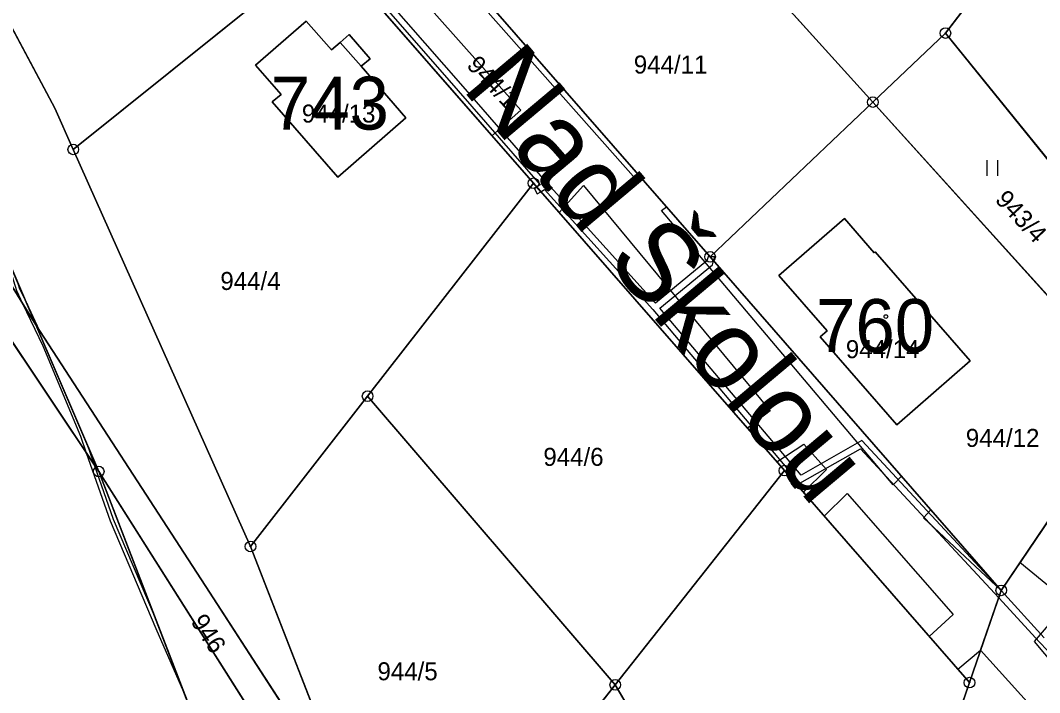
# Model space of a CAD drawing. Extents: x -689422 to -685210, y -987725 to -982160.
# Drawn here: x -687641.4 to -687545.1, y -985485 to -985421.5 of the extents above; entities that cross this region are included whole.
import ezdxf

# ---------------------------------------------------------------- set-up
doc = ezdxf.new("R2010")
doc.units = 0
for name, color, linetype in [('KN_Budovy', 7, 'Continuous'), ('KN_Budovy_cisla_domovni', 7, 'Continuous'), ('KN_Hranice_parcel', 7, 'Continuous'), ('KN_Hranice_parcel_vnitrni_kresba', 7, 'Continuous'), ('KN_Parcelni cisla', 7, 'Continuous'), ('KN_Polygon parcely', 7, 'Continuous'), ('KN_Popisy_pomistni nazvy nazvy ulic', 7, 'Continuous'), ('KN_POZEMKY_ORNA PUDA', 7, 'Continuous'), ('KN_POZEMKY_OSTATNI PLOCHA', 7, 'Continuous'), ('KN_POZEMKY_TTP', 7, 'Continuous'), ('KN_POZEMKY_ZAHRADA', 7, 'Continuous'), ('KN_POZEMKY_ZASTAVENA PLOCHA', 7, 'Continuous'), ('KN_VYUZITI_17_ostatni plocha_ostatni komunikace', 7, 'Continuous'), ('KN_Věcná břemena k části', 7, 'Continuous'), ('KN_Značky bodu BP', 7, 'Continuous'), ('KN_Značky budov', 7, 'Continuous'), ('KN_Značky kultur', 7, 'Continuous')]:
    doc.layers.add(name, color=color, linetype=linetype)

msp = doc.modelspace()

# ---------------------------------------------------------------- linework, layer by layer
at = {"layer": 'KN_Budovy'}
for points in [[(-687619.21, -985425.75), (-687616.78, -985428.52), (-687617.63, -985429.21), (-687611.43, -985436.34), (-687604.99, -985430.73), (-687609.21, -985425.86), (-687611.19, -985423.61), (-687612.03, -985424.29), (-687614.42, -985421.58)], [(-687569.76, -985445.6), (-687565.19, -985450.84), (-687565.85, -985451.42), (-687558.61, -985459.71), (-687551.68, -985453.66), (-687560.68, -985443.37), (-687560.76, -985443.46), (-687563.58, -985440.23)]]:
    msp.add_lwpolyline(points, close=True, dxfattribs=at)
at = {"layer": 'KN_Hranice_parcel'}
for p, q in [((-687560.89, -985429.24), (-687581.86, -985406.04)), ((-687636.41, -985433.71), (-687612.48, -985414.52)), ((-687612.48, -985414.52), (-687592.94, -985436.9)), ((-687554.03, -985422.72), (-687548.39, -985415.38)), ((-687597.63, -985419.37), (-687576.26, -985443.85)), ((-687560.89, -985429.24), (-687554.03, -985422.72)), ((-687531.79, -985450.21), (-687554.03, -985422.72)), ((-687576.26, -985443.85), (-687560.89, -985429.24)), ((-687536.13, -985456.65), (-687560.89, -985429.24)), ((-687651.47, -985431.68), (-687639.94, -985450.28)), ((-687619.67, -985471.21), (-687636.41, -985433.71)), ((-687634, -985464.12), (-687653.53, -985434.91)), ((-687608.61, -985457.01), (-687592.94, -985436.9)), ((-687592.94, -985436.9), (-687569.24, -985464.04)), ((-687639.94, -985450.28), (-687644.12, -985440.53)), ((-687576.26, -985443.85), (-687548.76, -985475.35)), ((-687634, -985464.12), (-687639.94, -985450.28)), ((-687619.67, -985471.21), (-687608.61, -985457.01)), ((-687585.22, -985484.27), (-687608.61, -985457.01)), ((-687536.13, -985456.65), (-687548.76, -985475.35)), ((-687585.22, -985484.27), (-687569.24, -985464.04)), ((-687569.24, -985464.04), (-687551.76, -985484.06)), ((-687609.65, -985496.92), (-687619.67, -985471.21)), ((-687548.76, -985475.35), (-687551.76, -985484.06)), ((-687551.76, -985484.06), (-687564.14, -985520.01)), ((-687585.22, -985484.27), (-687603.19, -985507.03)), ((-687564.14, -985520.01), (-687585.22, -985484.27))]:
    msp.add_line(p, q, dxfattribs=at)
for points in [[(-687636.41, -985433.71), (-687638.15, -985429.81), (-687656.35, -985395.74)], [(-687610.35, -985422.87), (-687608.37, -985425.14), (-687609.21, -985425.86), (-687604.99, -985430.73), (-687611.43, -985436.34), (-687617.63, -985429.21), (-687616.78, -985428.52), (-687619.21, -985425.75), (-687614.42, -985421.58), (-687612.03, -985424.29), (-687611.19, -985423.61), (-687610.35, -985422.87)], [(-687560.68, -985443.37), (-687551.68, -985453.66), (-687558.61, -985459.71), (-687565.85, -985451.42), (-687565.19, -985450.84), (-687569.76, -985445.6), (-687563.58, -985440.23), (-687560.76, -985443.46), (-687560.68, -985443.37)], [(-687609.65, -985496.92), (-687623.54, -985475.53), (-687639.94, -985450.28)], [(-687590.46, -985569.81), (-687592.21, -985566.39), (-687595.89, -985557.7), (-687600.87, -985543.3), (-687606.65, -985532.39), (-687621.09, -985497.58), (-687634, -985464.12)], [(-687599.7, -985518.21), (-687612.17, -985498.55), (-687634, -985464.12)]]:
    msp.add_lwpolyline(points, dxfattribs=at)
at = {"layer": 'KN_Hranice_parcel_vnitrni_kresba'}
msp.add_line((-687609.21, -985425.86), (-687611.19, -985423.61), dxfattribs=at)
at = {"layer": 'KN_Polygon parcely'}
for points in [[(-687744.93, -985332.23), (-687726.97, -985353.78), (-687688.91, -985395.01), (-687653.53, -985434.91), (-687634, -985464.12), (-687639.94, -985450.28), (-687651.47, -985431.68), (-687685.82, -985392.16), (-687722.2, -985352.7), (-687724.54, -985350.14), (-687741.32, -985330.42)], [(-687698.39, -985334.89), (-687690.18, -985350.53), (-687680.11, -985371.33), (-687678.29, -985374.8), (-687668.21, -985394.04), (-687654.21, -985419.73), (-687649.27, -985429.92), (-687644.12, -985440.53), (-687639.94, -985450.28), (-687623.54, -985475.53), (-687609.65, -985496.92), (-687619.67, -985471.21), (-687636.41, -985433.71), (-687638.15, -985429.81), (-687656.35, -985395.74), (-687660.18, -985388.57), (-687673.49, -985362.88), (-687676.04, -985357.61), (-687678.56, -985352.38), (-687688.04, -985332.02)]]:
    msp.add_lwpolyline(points, dxfattribs=at)
for points in [[(-687619.69, -985394.11), (-687637.33, -985373.89), (-687639.06, -985371.91), (-687660.18, -985388.57), (-687656.35, -985395.74), (-687642.75, -985385.01), (-687637.78, -985385.54), (-687612.48, -985414.52), (-687592.94, -985436.9), (-687569.24, -985464.04), (-687551.76, -985484.06), (-687548.76, -985475.35), (-687576.26, -985443.85), (-687597.63, -985419.37), (-687618.35, -985395.64)], [(-687612.48, -985414.52), (-687637.78, -985385.54), (-687642.75, -985385.01), (-687656.35, -985395.74), (-687638.15, -985429.81), (-687636.41, -985433.71)], [(-687554.03, -985422.72), (-687548.39, -985415.38), (-687567.71, -985394.08), (-687581.86, -985406.04), (-687560.89, -985429.24)], [(-687560.89, -985429.24), (-687581.86, -985406.04), (-687597.63, -985419.37), (-687576.26, -985443.85)], [(-687592.94, -985436.9), (-687612.48, -985414.52), (-687636.41, -985433.71), (-687619.67, -985471.21), (-687608.61, -985457.01)], [(-687531.79, -985450.21), (-687526.52, -985442.41), (-687548.39, -985415.38), (-687554.03, -985422.72)], [(-687610.35, -985422.87), (-687608.37, -985425.14), (-687609.21, -985425.86), (-687604.99, -985430.73), (-687611.43, -985436.34), (-687617.63, -985429.21), (-687616.78, -985428.52), (-687619.21, -985425.75), (-687614.42, -985421.58), (-687612.03, -985424.29), (-687611.19, -985423.61)], [(-687610.35, -985422.87), (-687611.19, -985423.61), (-687612.03, -985424.29), (-687614.42, -985421.58), (-687619.21, -985425.75), (-687616.78, -985428.52), (-687617.63, -985429.21), (-687611.43, -985436.34), (-687604.99, -985430.73), (-687609.21, -985425.86), (-687608.37, -985425.14)], [(-687531.79, -985450.21), (-687554.03, -985422.72), (-687560.89, -985429.24), (-687536.13, -985456.65)], [(-687639.94, -985450.28), (-687644.12, -985440.53), (-687649.27, -985429.92), (-687650.12, -985428.83), (-687651.47, -985431.68)], [(-687560.89, -985429.24), (-687576.26, -985443.85), (-687548.76, -985475.35), (-687536.13, -985456.65)], [(-687606.65, -985532.39), (-687621.09, -985497.58), (-687634, -985464.12), (-687653.53, -985434.91), (-687671.62, -985465.89), (-687593.41, -985575.59), (-687590.46, -985569.81), (-687592.21, -985566.39), (-687595.89, -985557.7), (-687600.87, -985543.3)], [(-687585.22, -985484.27), (-687569.24, -985464.04), (-687592.94, -985436.9), (-687608.61, -985457.01)], [(-687560.68, -985443.37), (-687560.76, -985443.46), (-687563.58, -985440.23), (-687569.76, -985445.6), (-687565.19, -985450.84), (-687565.85, -985451.42), (-687558.61, -985459.71), (-687551.68, -985453.66)], [(-687560.68, -985443.37), (-687551.68, -985453.66), (-687558.61, -985459.71), (-687565.85, -985451.42), (-687565.19, -985450.84), (-687569.76, -985445.6), (-687563.58, -985440.23), (-687560.76, -985443.46)], [(-687548.76, -985475.35), (-687551.76, -985484.06), (-687564.14, -985520.01), (-687561.61, -985521.71), (-687546.92, -985498.47), (-687526.07, -985455.68), (-687521.65, -985448.43), (-687526.52, -985442.41), (-687531.79, -985450.21), (-687536.13, -985456.65)], [(-687609.65, -985496.92), (-687623.54, -985475.53), (-687639.94, -985450.28), (-687634, -985464.12), (-687612.17, -985498.55), (-687599.7, -985518.21)], [(-687608.61, -985457.01), (-687619.67, -985471.21), (-687609.65, -985496.92), (-687603.19, -985507.03), (-687585.22, -985484.27)], [(-687612.17, -985498.55), (-687634, -985464.12), (-687621.09, -985497.58), (-687606.65, -985532.39), (-687600.87, -985543.3), (-687595.89, -985557.7), (-687592.21, -985566.39), (-687590.46, -985569.81), (-687588.72, -985573.19), (-687580.44, -985557.16), (-687582.18, -985553.83), (-687586.03, -985546.48), (-687590.02, -985539.06), (-687597.27, -985523.42), (-687599.7, -985518.21)], [(-687564.14, -985520.01), (-687551.76, -985484.06), (-687569.24, -985464.04), (-687585.22, -985484.27)], [(-687585.22, -985484.27), (-687603.19, -985507.03), (-687601.77, -985509.26), (-687578.57, -985547.01), (-687561.61, -985521.71), (-687564.14, -985520.01)]]:
    msp.add_lwpolyline(points, close=True, dxfattribs=at)
at = {"layer": 'KN_POZEMKY_ORNA PUDA'}
for p, q in [((-687638.15, -985429.81), (-687656.35, -985395.74)), ((-687581.86, -985406.04), (-687560.89, -985429.24)), ((-687612.48, -985414.52), (-687636.41, -985433.71)), ((-687636.41, -985433.71), (-687612.48, -985414.52)), ((-687612.48, -985414.52), (-687592.94, -985436.9)), ((-687576.26, -985443.85), (-687597.63, -985419.37)), ((-687614.42, -985421.58), (-687619.21, -985425.75)), ((-687612.03, -985424.29), (-687614.42, -985421.58)), ((-687610.35, -985422.87), (-687611.19, -985423.61)), ((-687608.37, -985425.14), (-687610.35, -985422.87)), ((-687611.19, -985423.61), (-687612.03, -985424.29)), ((-687609.21, -985425.86), (-687608.37, -985425.14)), ((-687619.21, -985425.75), (-687616.78, -985428.52)), ((-687604.99, -985430.73), (-687609.21, -985425.86)), ((-687616.78, -985428.52), (-687617.63, -985429.21)), ((-687617.63, -985429.21), (-687611.43, -985436.34)), ((-687560.89, -985429.24), (-687576.26, -985443.85)), ((-687576.26, -985443.85), (-687560.89, -985429.24)), ((-687560.89, -985429.24), (-687536.13, -985456.65)), ((-687636.41, -985433.71), (-687638.15, -985429.81)), ((-687611.43, -985436.34), (-687604.99, -985430.73)), ((-687619.67, -985471.21), (-687636.41, -985433.71)), ((-687592.94, -985436.9), (-687608.61, -985457.01)), ((-687608.61, -985457.01), (-687592.94, -985436.9)), ((-687592.94, -985436.9), (-687569.24, -985464.04)), ((-687563.58, -985440.23), (-687569.76, -985445.6)), ((-687560.76, -985443.46), (-687563.58, -985440.23)), ((-687560.68, -985443.37), (-687560.76, -985443.46)), ((-687551.68, -985453.66), (-687560.68, -985443.37)), ((-687548.76, -985475.35), (-687576.26, -985443.85)), ((-687569.76, -985445.6), (-687565.19, -985450.84)), ((-687565.19, -985450.84), (-687565.85, -985451.42)), ((-687565.85, -985451.42), (-687558.61, -985459.71)), ((-687558.61, -985459.71), (-687551.68, -985453.66)), ((-687608.61, -985457.01), (-687619.67, -985471.21)), ((-687619.67, -985471.21), (-687608.61, -985457.01)), ((-687608.61, -985457.01), (-687585.22, -985484.27)), ((-687585.22, -985484.27), (-687608.61, -985457.01)), ((-687536.13, -985456.65), (-687548.76, -985475.35)), ((-687569.24, -985464.04), (-687585.22, -985484.27)), ((-687585.22, -985484.27), (-687569.24, -985464.04)), ((-687569.24, -985464.04), (-687551.76, -985484.06)), ((-687609.65, -985496.92), (-687619.67, -985471.21)), ((-687551.76, -985484.06), (-687564.14, -985520.01)), ((-687585.22, -985484.27), (-687603.19, -985507.03)), ((-687564.14, -985520.01), (-687585.22, -985484.27))]:
    msp.add_line(p, q, dxfattribs=at)
at = {"layer": 'KN_POZEMKY_OSTATNI PLOCHA'}
for p, q in [((-687656.35, -985395.74), (-687638.15, -985429.81)), ((-687592.94, -985436.9), (-687612.48, -985414.52)), ((-687597.63, -985419.37), (-687576.26, -985443.85)), ((-687638.15, -985429.81), (-687636.41, -985433.71)), ((-687651.47, -985431.68), (-687639.94, -985450.28)), ((-687636.41, -985433.71), (-687619.67, -985471.21)), ((-687634, -985464.12), (-687653.53, -985434.91)), ((-687569.24, -985464.04), (-687592.94, -985436.9)), ((-687639.94, -985450.28), (-687644.12, -985440.53)), ((-687576.26, -985443.85), (-687548.76, -985475.35)), ((-687634, -985464.12), (-687639.94, -985450.28)), ((-687639.94, -985450.28), (-687623.54, -985475.53)), ((-687623.54, -985475.53), (-687639.94, -985450.28)), ((-687639.94, -985450.28), (-687634, -985464.12)), ((-687548.76, -985475.35), (-687536.13, -985456.65)), ((-687612.17, -985498.55), (-687634, -985464.12)), ((-687634, -985464.12), (-687612.17, -985498.55)), ((-687621.09, -985497.58), (-687634, -985464.12)), ((-687551.76, -985484.06), (-687569.24, -985464.04)), ((-687619.67, -985471.21), (-687609.65, -985496.92)), ((-687623.54, -985475.53), (-687609.65, -985496.92)), ((-687609.65, -985496.92), (-687623.54, -985475.53)), ((-687548.76, -985475.35), (-687551.76, -985484.06)), ((-687551.76, -985484.06), (-687548.76, -985475.35)), ((-687564.14, -985520.01), (-687551.76, -985484.06))]:
    msp.add_line(p, q, dxfattribs=at)
at = {"layer": 'KN_POZEMKY_TTP'}
for p, q in [((-687560.89, -985429.24), (-687581.86, -985406.04)), ((-687554.03, -985422.72), (-687548.39, -985415.38)), ((-687548.39, -985415.38), (-687554.03, -985422.72)), ((-687554.03, -985422.72), (-687560.89, -985429.24)), ((-687560.89, -985429.24), (-687554.03, -985422.72)), ((-687531.79, -985450.21), (-687554.03, -985422.72)), ((-687554.03, -985422.72), (-687531.79, -985450.21)), ((-687536.13, -985456.65), (-687560.89, -985429.24)), ((-687639.94, -985450.28), (-687651.47, -985431.68)), ((-687653.53, -985434.91), (-687634, -985464.12)), ((-687644.12, -985440.53), (-687639.94, -985450.28)), ((-687634, -985464.12), (-687621.09, -985497.58))]:
    msp.add_line(p, q, dxfattribs=at)
at = {"layer": 'KN_POZEMKY_ZAHRADA'}
for p, q in [((-687603.19, -985507.03), (-687585.22, -985484.27)), ((-687585.22, -985484.27), (-687564.14, -985520.01))]:
    msp.add_line(p, q, dxfattribs=at)
at = {"layer": 'KN_POZEMKY_ZASTAVENA PLOCHA'}
for p, q in [((-687619.21, -985425.75), (-687614.42, -985421.58)), ((-687614.42, -985421.58), (-687612.03, -985424.29)), ((-687611.19, -985423.61), (-687610.35, -985422.87)), ((-687610.35, -985422.87), (-687608.37, -985425.14)), ((-687612.03, -985424.29), (-687611.19, -985423.61)), ((-687608.37, -985425.14), (-687609.21, -985425.86)), ((-687616.78, -985428.52), (-687619.21, -985425.75)), ((-687609.21, -985425.86), (-687604.99, -985430.73)), ((-687617.63, -985429.21), (-687616.78, -985428.52)), ((-687611.43, -985436.34), (-687617.63, -985429.21)), ((-687604.99, -985430.73), (-687611.43, -985436.34)), ((-687569.76, -985445.6), (-687563.58, -985440.23)), ((-687563.58, -985440.23), (-687560.76, -985443.46)), ((-687560.76, -985443.46), (-687560.68, -985443.37)), ((-687560.68, -985443.37), (-687551.68, -985453.66)), ((-687565.19, -985450.84), (-687569.76, -985445.6)), ((-687565.85, -985451.42), (-687565.19, -985450.84)), ((-687558.61, -985459.71), (-687565.85, -985451.42)), ((-687551.68, -985453.66), (-687558.61, -985459.71))]:
    msp.add_line(p, q, dxfattribs=at)
at = {"layer": 'KN_VYUZITI_17_ostatni plocha_ostatni komunikace'}
for p, q in [((-687656.35, -985395.74), (-687638.15, -985429.81)), ((-687592.94, -985436.9), (-687612.48, -985414.52)), ((-687597.63, -985419.37), (-687576.26, -985443.85)), ((-687638.15, -985429.81), (-687636.41, -985433.71)), ((-687651.47, -985431.68), (-687639.94, -985450.28)), ((-687636.41, -985433.71), (-687619.67, -985471.21)), ((-687634, -985464.12), (-687653.53, -985434.91)), ((-687569.24, -985464.04), (-687592.94, -985436.9)), ((-687639.94, -985450.28), (-687644.12, -985440.53)), ((-687576.26, -985443.85), (-687548.76, -985475.35)), ((-687634, -985464.12), (-687639.94, -985450.28)), ((-687639.94, -985450.28), (-687623.54, -985475.53)), ((-687623.54, -985475.53), (-687639.94, -985450.28)), ((-687639.94, -985450.28), (-687634, -985464.12)), ((-687548.76, -985475.35), (-687536.13, -985456.65)), ((-687612.17, -985498.55), (-687634, -985464.12)), ((-687634, -985464.12), (-687612.17, -985498.55)), ((-687621.09, -985497.58), (-687634, -985464.12)), ((-687551.76, -985484.06), (-687569.24, -985464.04)), ((-687619.67, -985471.21), (-687609.65, -985496.92)), ((-687623.54, -985475.53), (-687609.65, -985496.92)), ((-687609.65, -985496.92), (-687623.54, -985475.53)), ((-687548.76, -985475.35), (-687551.76, -985484.06)), ((-687551.76, -985484.06), (-687548.76, -985475.35)), ((-687564.14, -985520.01), (-687551.76, -985484.06))]:
    msp.add_line(p, q, dxfattribs=at)
at = {"layer": 'KN_Věcná břemena k části'}
for points in [[(-687612.37, -985414.07), (-687600.05, -985428.16), (-687592.3, -985437.04), (-687592.65, -985437.24), (-687592.24, -985437.7), (-687591.89, -985437.5), (-687581.68, -985448.84), (-687568.15, -985464.82), (-687568.39, -985465.02), (-687567.99, -985465.47), (-687567.79, -985465.24), (-687562.04, -985461.97), (-687549, -985476.05), (-687548.76, -985475.35), (-687561.92, -985461.21), (-687567.66, -985464.47), (-687581.02, -985448.69), (-687576.04, -985444.6), (-687575.93, -985444.23), (-687576.26, -985443.85), (-687576.41, -985443.77), (-687576.56, -985444.24), (-687581.42, -985448.24), (-687591.61, -985436.92), (-687599.59, -985427.76), (-687612.15, -985413.42)], [(-687605.92, -985416.75), (-687594.13, -985429.99), (-687596.86, -985432.41), (-687592.94, -985436.9), (-687590.53, -985439.66), (-687588.21, -985437.13), (-687570.57, -985458.39), (-687572.73, -985460.04), (-687569.97, -985463.2), (-687567.39, -985461.54), (-687565.28, -985463.94), (-687567.45, -985466.09), (-687565.48, -985468.35), (-687563.31, -985466.2), (-687553.31, -985477.64), (-687555.57, -985479.7), (-687552.87, -985482.79), (-687550.71, -985481), (-687548.76, -985475.35), (-687556.09, -985468.5), (-687555.41, -985467.73), (-687558.18, -985464.56), (-687558.96, -985465.38), (-687580.84, -985439.48), (-687580.39, -985439.12), (-687582.96, -985436.17), (-687583.28, -985436.51), (-687601.89, -985415.48)], [(-687541.56, -985485.03), (-687545.63, -985480.18), (-687542.43, -985476.45), (-687546.99, -985472.73), (-687548.76, -985475.35), (-687550.71, -985481), (-687544.28, -985488.14), (-687562.86, -985520.87), (-687561.61, -985521.71), (-687560.36, -985522.54), (-687546.76, -985498.56), (-687541.44, -985489.65)], [(-687544.7, -985479.82), (-687548.76, -985475.35), (-687549, -985476.05), (-687545.14, -985480.23), (-687544.41, -985481.01)]]:
    msp.add_lwpolyline(points, dxfattribs=at)
for points in [[(-687592.65, -985437.24), (-687592.88, -985437.37), (-687592.6, -985437.89), (-687592.24, -985437.7)], [(-687640.81, -985448.24), (-687641.45, -985446.9), (-687641.61, -985446.39), (-687642.9, -985443.39), (-687642.87, -985443.47), (-687641.78, -985447.03), (-687641.2, -985448.25), (-687639.94, -985450.28)], [(-687576.26, -985443.85), (-687575.93, -985444.23), (-687575.81, -985443.85)], [(-687634.4, -985463.52), (-687634.91, -985462.06), (-687635.02, -985461.74), (-687639.94, -985450.28), (-687641.2, -985448.25), (-687639.29, -985452.25), (-687635.72, -985460.8), (-687635.18, -985462.36)], [(-687640.81, -985448.24), (-687639.94, -985450.28), (-687639.6, -985450.81)], [(-687632.61, -985468.65), (-687634.4, -985463.52), (-687635.18, -985462.36), (-687632.94, -985468.78), (-687628.61, -985478.95), (-687625.78, -985485.43), (-687628.74, -985477.74)], [(-687567.99, -985465.47), (-687568.39, -985465.02), (-687568.63, -985465.22), (-687568.25, -985465.69)]]:
    msp.add_lwpolyline(points, close=True, dxfattribs=at)
at = {"layer": 'KN_Značky bodu BP'}
for centre, radius in [((-687554.03, -985422.72), 0.5), ((-687554.03, -985422.72), 0.0303), ((-687560.89, -985429.24), 0.5), ((-687560.89, -985429.24), 0.0303), ((-687636.41, -985433.71), 0.5), ((-687636.41, -985433.71), 0.0303), ((-687592.94, -985436.9), 0.5), ((-687592.94, -985436.9), 0.0303), ((-687576.26, -985443.85), 0.5), ((-687576.26, -985443.85), 0.0303), ((-687608.61, -985457.01), 0.5), ((-687608.61, -985457.01), 0.0303), ((-687634, -985464.12), 0.5), ((-687569.24, -985464.04), 0.5), ((-687634, -985464.12), 0.0303), ((-687569.24, -985464.04), 0.0303), ((-687619.67, -985471.21), 0.5), ((-687619.67, -985471.21), 0.0303), ((-687548.76, -985475.35), 0.5), ((-687548.76, -985475.35), 0.0303), ((-687585.22, -985484.27), 0.5), ((-687551.76, -985484.06), 0.5), ((-687551.76, -985484.06), 0.0303), ((-687585.22, -985484.27), 0.0303)]:
    msp.add_circle(centre, radius, dxfattribs=at)
at = {"layer": 'KN_Značky budov'}
for centre in [(-687611.887, -985427.659), (-687559.657, -985449.489)]:
    msp.add_circle(centre, 0.175, dxfattribs=at)
at = {"layer": 'KN_Značky kultur'}
for p, q in [((-687550.091, -985436.21), (-687550.091, -985434.71)), ((-687549.09, -985436.21), (-687549.09, -985434.71))]:
    msp.add_line(p, q, dxfattribs=at)

# ---------------------------------------------------------------- texts
at = {"layer": 'KN_Budovy_cisla_domovni'}
for s, p in [('743', (-687617.748, -985431.834)), ('760', (-687566.253, -985452.844))]:
    msp.add_text(s, height=5, dxfattribs=at).set_placement(p)
at = {"layer": 'KN_Parcelni cisla'}
for s, rotation, p in [('944/1', 313, (-687599.341, -985425.837)), ('943/4', 313, (-687549.431, -985438.527)), ('946', 303, (-687625.372, -985478.292))]:
    msp.add_text(s, height=1.7, rotation=rotation, dxfattribs=at).set_placement(p)
for s, p in [('944/11', (-687583.467, -985426.54)), ('944/13', (-687614.82, -985431.17)), ('944/4', (-687622.518, -985446.98)), ('944/14', (-687563.437, -985453.42)), ('944/12', (-687552.107, -985461.8)), ('944/6', (-687592.008, -985463.59)), ('944/5', (-687607.678, -985483.84))]:
    msp.add_text(s, height=1.7, dxfattribs=at).set_placement(p)
at = {"layer": 'KN_Popisy_pomistni nazvy nazvy ulic'}
msp.add_text('Nad Školou', height=7.5, rotation=310, dxfattribs=at).set_placement((-687599.81, -985427.919))

doc.saveas('drawing.dxf')
